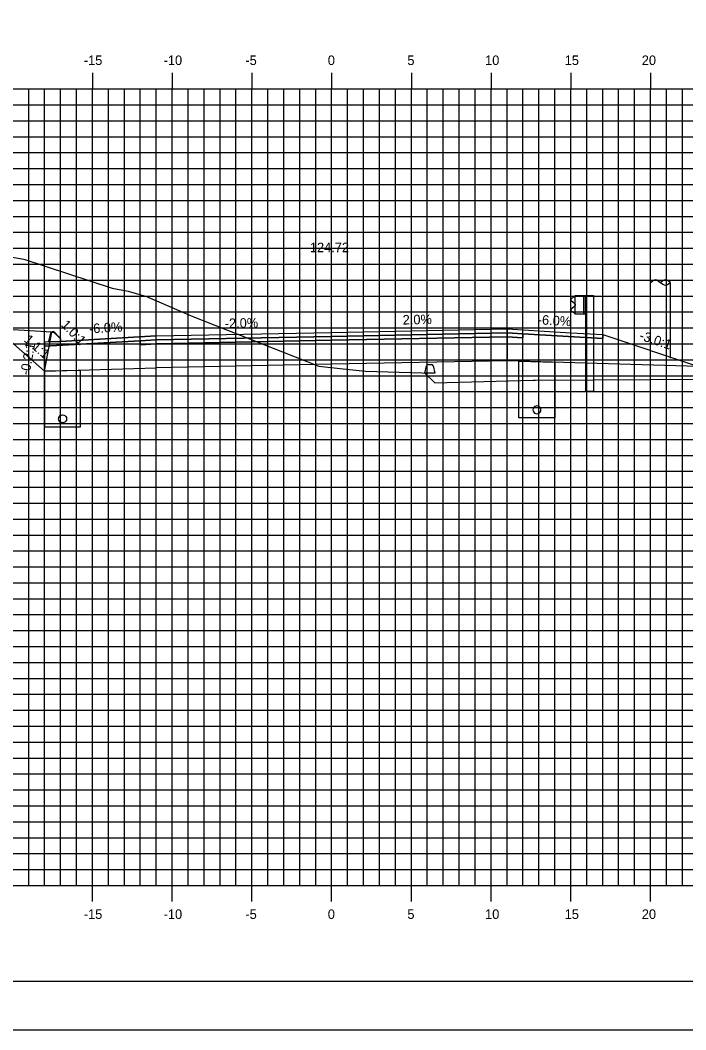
# Model space of a CAD drawing. Extents: x 850598 to 870284, y 366541 to 366651.
# Drawn here: x 866597.8 to 866639.6, y 366541.2 to 366604.5 of the extents above; entities that cross this region are included whole.
import ezdxf

# ---------------------------------------------------------------- set-up
doc = ezdxf.new("R2010")
doc.units = 0
for name, color, linetype in [('ANNOTATION', 7, 'Continuous'), ('BORDER', 7, 'Continuous'), ('D_Curb_Type_3M2_Lt', 7, 'Continuous'), ('D_Drainage_Underdrain', 7, 'Continuous'), ('D_Drainage_Underdrain_06in', 7, 'Continuous'), ('D_Guardrail_Beam_Rt', 7, 'Continuous'), ('D_Roadway_Berm', 7, 'Continuous'), ('D_Roadway_Centerline', 7, 'Continuous'), ('D_Roadway_Centerline_Text', 7, 'Continuous'), ('D_Roadway_Edge_Shoulder', 7, 'Continuous'), ('D_Roadway_Edge_TW', 7, 'Continuous'), ('D_Roadway_Pavement', 7, 'Continuous'), ('D_Roadway_SubGrade', 7, 'Continuous'), ('D_Utilities_Pole_Joint', 7, 'Continuous'), ('H_V ANNOTATION', 7, 'Continuous'), ('MAJOR', 7, 'Continuous'), ('MINOR', 7, 'Continuous'), ('PLOT BOUNDARY', 7, 'Continuous'), ('S_Curb_Type_3', 7, 'Continuous'), ('S_Roadway_Centerline', 7, 'Continuous')]:
    doc.layers.add(name, color=color, linetype=linetype)

msp = doc.modelspace()

# ---------------------------------------------------------------- linework, layer by layer
at = {"layer": 'BORDER'}
msp.add_line((866572.368, 366544.225), (866732.368, 366544.225), dxfattribs=at)
at = {"layer": 'D_Curb_Type_3M2_Lt'}
for p, q in [((866599.726, 366584.859), (866599.618, 366584.365)), ((866599.618, 366584.365), (866600.368, 366584.365)), ((866599.862, 366584.988), (866599.867, 366584.988)), ((866600.368, 366584.532), (866600.014, 366584.933)), ((866600.368, 366584.365), (866600.368, 366584.532))]:
    msp.add_line(p, q, dxfattribs=at)
msp.add_arc((866599.889, 366584.823), 0.167, 41.38705, 167.66476, dxfattribs=at)
at = {"layer": 'D_Drainage_Underdrain'}
for points in [[(866631.368, 366583.083), (866631.368, 366579.582), (866629.118, 366579.582), (866629.118, 366583.128)], [(866599.368, 366582.515), (866599.368, 366579.015), (866601.618, 366579.015), (866601.618, 366582.56)]]:
    msp.add_lwpolyline(points, close=True, dxfattribs=at)
at = {"layer": 'D_Drainage_Underdrain_06in'}
for points in [[(866630.243, 366580.332), (866630.166, 366580.32), (866630.096, 366580.285), (866630.041, 366580.229), (866630.005, 366580.16), (866629.993, 366580.082), (866630.005, 366580.005), (866630.041, 366579.935), (866630.096, 366579.88), (866630.166, 366579.845), (866630.243, 366579.832), (866630.32, 366579.845), (866630.39, 366579.88), (866630.445, 366579.935), (866630.481, 366580.005), (866630.493, 366580.082), (866630.481, 366580.16), (866630.445, 366580.229), (866630.39, 366580.285), (866630.32, 366580.32)], [(866600.493, 366579.765), (866600.57, 366579.752), (866600.64, 366579.717), (866600.695, 366579.661), (866600.731, 366579.592), (866600.743, 366579.515), (866600.731, 366579.437), (866600.695, 366579.368), (866600.64, 366579.312), (866600.57, 366579.277), (866600.493, 366579.265), (866600.416, 366579.277), (866600.346, 366579.312), (866600.291, 366579.368), (866600.255, 366579.437), (866600.243, 366579.515), (866600.255, 366579.592), (866600.291, 366579.661), (866600.346, 366579.717), (866600.416, 366579.752)]]:
    msp.add_lwpolyline(points, close=True, dxfattribs=at)
at = {"layer": 'D_Guardrail_Beam_Rt'}
for p, q in [((866632.549, 366587.164), (866632.406, 366587.064)), ((866632.406, 366586.921), (866632.601, 366586.785)), ((866632.639, 366587.184), (866632.566, 366587.171)), ((866632.639, 366587.258), (866633.327, 366587.258)), ((866632.639, 366586.092), (866632.639, 366587.258)), ((866633.16, 366587.258), (866633.16, 366586.092)), ((866633.264, 366587.258), (866633.264, 366586.092)), ((866633.327, 366587.258), (866633.797, 366587.258)), ((866633.327, 366587.258), (866633.327, 366586.092)), ((866633.797, 366587.258), (866633.797, 366581.258)), ((866632.601, 366586.565), (866632.406, 366586.429)), ((866632.406, 366586.286), (866632.549, 366586.186)), ((866632.635, 366586.72), (866632.635, 366586.629)), ((866632.566, 366586.179), (866632.639, 366586.166)), ((866633.327, 366586.092), (866632.639, 366586.092)), ((866633.306, 366581.258), (866633.306, 366586.092)), ((866633.306, 366581.258), (866633.797, 366581.258))]:
    msp.add_line(p, q, dxfattribs=at)
for centre, major_axis, start_param, end_param in [((866632.456, 366586.993), (-0.0877, 0), 5.323254, 7.243116), ((866632.573, 366587.13), (-0.0417, 0), 4.886922, 5.323254), ((866632.456, 366586.357), (-0.0877, 0), 5.323254, 7.243116), ((866632.556, 366586.72), (0.0789, 0), 0, 0.959931), ((866632.556, 366586.629), (0.0789, 0), 5.323254, 6.283185), ((866632.573, 366586.22), (-0.0417, 0), 0.959931, 1.396263)]:
    msp.add_ellipse(centre, major_axis=major_axis, ratio=0.995501, start_param=start_param, end_param=end_param, dxfattribs=at)
at = {"layer": 'D_Roadway_Berm'}
msp.add_lwpolyline([(866599.823, 366584.963), (866596.323, 366585.173)], dxfattribs=at)
at = {"layer": 'D_Roadway_Centerline'}
msp.add_lwpolyline([(866583.152, 366591.759), (866596.323, 366585.173), (866599.368, 366582.515), (866599.823, 366584.963), (866599.914, 366584.965), (866599.992, 366584.919), (866600.362, 366584.531), (866600.368, 366584.365), (866606.368, 366584.725), (866617.368, 366584.945), (866628.368, 366585.165), (866632.368, 366584.925), (866634.368, 366584.805), (866640.368, 366582.805), (866685.438, 366568.225), (866694.124, 366565.416), (866703.986, 366562.225), (866707.986, 366562.225)], dxfattribs=at)
at = {"layer": 'D_Roadway_Edge_Shoulder'}
for points in [[(866628.368, 366585.165), (866632.368, 366584.925), (866632.368, 366584.925), (866634.368, 366584.805), (866634.368, 366584.555), (866629.368, 366584.855), (866628.368, 366584.915)], [(866606.368, 366584.725), (866600.368, 366584.365), (866599.368, 366584.336), (866599.368, 366584.086), (866605.368, 366584.419), (866606.368, 366584.475)]]:
    msp.add_lwpolyline(points, close=True, dxfattribs=at)
at = {"layer": 'D_Roadway_Edge_TW'}
msp.add_lwpolyline([(866606.368, 366584.475), (866606.368, 366584.725), (866617.368, 366584.945), (866628.368, 366585.165), (866628.368, 366584.915), (866617.368, 366584.695)], close=True, dxfattribs=at)
at = {"layer": 'D_Roadway_Pavement'}
for points in [[(866606.368, 366584.475), (866605.368, 366584.419), (866605.368, 366584.169), (866606.368, 366584.225)], [(866606.368, 366584.225), (866606.368, 366584.475), (866617.368, 366584.695), (866628.368, 366584.915), (866628.368, 366584.665), (866617.368, 366584.445)], [(866628.368, 366584.915), (866629.368, 366584.855), (866629.368, 366584.605), (866628.368, 366584.665)]]:
    msp.add_lwpolyline(points, close=True, dxfattribs=at)
at = {"layer": 'D_Roadway_SubGrade'}
for points in [[(866606.368, 366584.225), (866605.368, 366584.169), (866605.368, 366584.419), (866599.368, 366584.086), (866599.368, 366582.515), (866606.368, 366582.725)], [(866606.368, 366582.725), (866606.368, 366584.225), (866617.368, 366584.445), (866628.368, 366584.665), (866628.368, 366583.165), (866617.368, 366582.945)], [(866628.368, 366584.665), (866629.368, 366584.605), (866629.368, 366584.855), (866634.368, 366584.555), (866634.368, 366584.805), (866640.368, 366582.805), (866628.368, 366583.165)]]:
    msp.add_lwpolyline(points, close=True, dxfattribs=at)
at = {"layer": 'D_Utilities_Pole_Joint'}
for p, q in [((866637.368, 366588.074), (866637.524, 366588.184)), ((866637.837, 366588.184), (866637.993, 366588.074)), ((866638.149, 366588.184), (866637.993, 366588.074)), ((866638.618, 366588.074), (866638.462, 366588.184)), ((866637.368, 366583.316), (866637.368, 366588.074)), ((866637.993, 366588.074), (866638.149, 366587.963)), ((866638.462, 366587.963), (866638.618, 366588.074)), ((866638.618, 366583.316), (866638.618, 366588.074))]:
    msp.add_line(p, q, dxfattribs=at)
for centre, start, end in [((866637.681, 366587.964), 90, 125.26439), ((866637.681, 366587.964), 54.73561, 90), ((866638.306, 366587.964), 90, 125.26439), ((866638.306, 366587.964), 54.73561, 90), ((866638.306, 366588.184), 234.73561, 270), ((866638.306, 366588.184), 270, 305.26439)]:
    msp.add_arc(centre, 0.271, start, end, dxfattribs=at)
at = {"layer": 'MAJOR'}
for p, q in [((866602.368, 366601.227), (866602.368, 366600.225)), ((866602.368, 366601.227), (866602.368, 366600.225)), ((866607.368, 366601.227), (866607.368, 366600.225)), ((866607.368, 366601.227), (866607.368, 366600.225)), ((866612.368, 366601.227), (866612.368, 366600.225)), ((866612.368, 366601.227), (866612.368, 366600.225)), ((866617.368, 366601.227), (866617.368, 366600.225)), ((866617.368, 366601.227), (866617.368, 366600.225)), ((866622.368, 366601.227), (866622.368, 366600.225)), ((866622.368, 366601.227), (866622.368, 366600.225)), ((866627.368, 366601.227), (866627.368, 366600.225)), ((866627.368, 366601.227), (866627.368, 366600.225)), ((866632.368, 366601.227), (866632.368, 366600.225)), ((866632.368, 366601.227), (866632.368, 366600.225)), ((866637.368, 366601.227), (866637.368, 366600.225)), ((866637.368, 366601.227), (866637.368, 366600.225)), ((866577.368, 366600.225), (866717.368, 366600.225)), ((866577.368, 366600.225), (866717.368, 366600.225)), ((866577.368, 366600.225), (866717.368, 366600.225)), ((866577.368, 366600.225), (866717.368, 366600.225)), ((866602.368, 366550.225), (866602.368, 366600.225)), ((866602.368, 366550.225), (866602.368, 366600.225)), ((866607.368, 366550.225), (866607.368, 366600.225)), ((866607.368, 366550.225), (866607.368, 366600.225)), ((866612.368, 366550.225), (866612.368, 366600.225)), ((866612.368, 366550.225), (866612.368, 366600.225)), ((866617.368, 366550.225), (866617.368, 366600.225)), ((866617.368, 366550.225), (866617.368, 366600.225)), ((866622.368, 366550.225), (866622.368, 366600.225)), ((866622.368, 366550.225), (866622.368, 366600.225)), ((866627.368, 366550.225), (866627.368, 366600.225)), ((866627.368, 366550.225), (866627.368, 366600.225)), ((866632.368, 366550.225), (866632.368, 366600.225)), ((866632.368, 366550.225), (866632.368, 366600.225)), ((866637.368, 366550.225), (866637.368, 366600.225)), ((866637.368, 366550.225), (866637.368, 366600.225)), ((866577.368, 366595.225), (866717.368, 366595.225)), ((866577.368, 366595.225), (866717.368, 366595.225)), ((866577.368, 366590.225), (866717.368, 366590.225)), ((866577.368, 366590.225), (866717.368, 366590.225)), ((866577.368, 366585.225), (866717.368, 366585.225)), ((866577.368, 366585.225), (866717.368, 366585.225)), ((866577.368, 366580.225), (866717.368, 366580.225)), ((866577.368, 366580.225), (866717.368, 366580.225)), ((866577.368, 366575.225), (866717.368, 366575.225)), ((866577.368, 366575.225), (866717.368, 366575.225)), ((866577.368, 366570.225), (866717.368, 366570.225)), ((866577.368, 366570.225), (866717.368, 366570.225)), ((866577.368, 366565.225), (866717.368, 366565.225)), ((866577.368, 366565.225), (866717.368, 366565.225)), ((866577.368, 366560.225), (866717.368, 366560.225)), ((866577.368, 366560.225), (866717.368, 366560.225)), ((866577.368, 366555.225), (866717.368, 366555.225)), ((866577.368, 366555.225), (866717.368, 366555.225)), ((866577.368, 366550.225), (866717.368, 366550.225)), ((866577.368, 366550.225), (866717.368, 366550.225)), ((866577.368, 366550.225), (866717.368, 366550.225)), ((866577.368, 366550.225), (866717.368, 366550.225)), ((866602.368, 366549.223), (866602.368, 366550.225)), ((866602.368, 366549.223), (866602.368, 366550.225)), ((866607.368, 366549.223), (866607.368, 366550.225)), ((866607.368, 366549.223), (866607.368, 366550.225)), ((866612.368, 366549.223), (866612.368, 366550.225)), ((866612.368, 366549.223), (866612.368, 366550.225)), ((866617.368, 366549.223), (866617.368, 366550.225)), ((866617.368, 366549.223), (866617.368, 366550.225)), ((866622.368, 366549.223), (866622.368, 366550.225)), ((866622.368, 366549.223), (866622.368, 366550.225)), ((866627.368, 366549.223), (866627.368, 366550.225)), ((866627.368, 366549.223), (866627.368, 366550.225)), ((866632.368, 366549.223), (866632.368, 366550.225)), ((866632.368, 366549.223), (866632.368, 366550.225)), ((866637.368, 366549.223), (866637.368, 366550.225)), ((866637.368, 366549.223), (866637.368, 366550.225))]:
    msp.add_line(p, q, dxfattribs=at)
at = {"layer": 'MINOR'}
for p, q in [((866598.368, 366550.225), (866598.368, 366600.225)), ((866598.368, 366550.225), (866598.368, 366600.225)), ((866599.368, 366550.225), (866599.368, 366600.225)), ((866599.368, 366550.225), (866599.368, 366600.225)), ((866600.368, 366550.225), (866600.368, 366600.225)), ((866600.368, 366550.225), (866600.368, 366600.225)), ((866601.368, 366550.225), (866601.368, 366600.225)), ((866601.368, 366550.225), (866601.368, 366600.225)), ((866603.368, 366550.225), (866603.368, 366600.225)), ((866603.368, 366550.225), (866603.368, 366600.225)), ((866604.368, 366550.225), (866604.368, 366600.225)), ((866604.368, 366550.225), (866604.368, 366600.225)), ((866605.368, 366550.225), (866605.368, 366600.225)), ((866605.368, 366550.225), (866605.368, 366600.225)), ((866606.368, 366550.225), (866606.368, 366600.225)), ((866606.368, 366550.225), (866606.368, 366600.225)), ((866608.368, 366550.225), (866608.368, 366600.225)), ((866608.368, 366550.225), (866608.368, 366600.225)), ((866609.368, 366550.225), (866609.368, 366600.225)), ((866609.368, 366550.225), (866609.368, 366600.225)), ((866610.368, 366550.225), (866610.368, 366600.225)), ((866610.368, 366550.225), (866610.368, 366600.225)), ((866611.368, 366550.225), (866611.368, 366600.225)), ((866611.368, 366550.225), (866611.368, 366600.225)), ((866613.368, 366550.225), (866613.368, 366600.225)), ((866613.368, 366550.225), (866613.368, 366600.225)), ((866614.368, 366550.225), (866614.368, 366600.225)), ((866614.368, 366550.225), (866614.368, 366600.225)), ((866615.368, 366550.225), (866615.368, 366600.225)), ((866615.368, 366550.225), (866615.368, 366600.225)), ((866616.368, 366550.225), (866616.368, 366600.225)), ((866616.368, 366550.225), (866616.368, 366600.225)), ((866618.368, 366550.225), (866618.368, 366600.225)), ((866618.368, 366550.225), (866618.368, 366600.225)), ((866619.368, 366550.225), (866619.368, 366600.225)), ((866619.368, 366550.225), (866619.368, 366600.225)), ((866620.368, 366550.225), (866620.368, 366600.225)), ((866620.368, 366550.225), (866620.368, 366600.225)), ((866621.368, 366550.225), (866621.368, 366600.225)), ((866621.368, 366550.225), (866621.368, 366600.225)), ((866623.368, 366550.225), (866623.368, 366600.225)), ((866623.368, 366550.225), (866623.368, 366600.225)), ((866624.368, 366550.225), (866624.368, 366600.225)), ((866624.368, 366550.225), (866624.368, 366600.225)), ((866625.368, 366550.225), (866625.368, 366600.225)), ((866625.368, 366550.225), (866625.368, 366600.225)), ((866626.368, 366550.225), (866626.368, 366600.225)), ((866626.368, 366550.225), (866626.368, 366600.225)), ((866628.368, 366550.225), (866628.368, 366600.225)), ((866628.368, 366550.225), (866628.368, 366600.225)), ((866629.368, 366550.225), (866629.368, 366600.225)), ((866629.368, 366550.225), (866629.368, 366600.225)), ((866630.368, 366550.225), (866630.368, 366600.225)), ((866630.368, 366550.225), (866630.368, 366600.225)), ((866631.368, 366550.225), (866631.368, 366600.225)), ((866631.368, 366550.225), (866631.368, 366600.225)), ((866633.368, 366550.225), (866633.368, 366600.225)), ((866633.368, 366550.225), (866633.368, 366600.225)), ((866634.368, 366550.225), (866634.368, 366600.225)), ((866634.368, 366550.225), (866634.368, 366600.225)), ((866635.368, 366550.225), (866635.368, 366600.225)), ((866635.368, 366550.225), (866635.368, 366600.225)), ((866636.368, 366550.225), (866636.368, 366600.225)), ((866636.368, 366550.225), (866636.368, 366600.225)), ((866638.368, 366550.225), (866638.368, 366600.225)), ((866638.368, 366550.225), (866638.368, 366600.225)), ((866639.368, 366550.225), (866639.368, 366600.225)), ((866639.368, 366550.225), (866639.368, 366600.225)), ((866577.368, 366599.225), (866717.368, 366599.225)), ((866577.368, 366599.225), (866717.368, 366599.225)), ((866577.368, 366598.225), (866717.368, 366598.225)), ((866577.368, 366598.225), (866717.368, 366598.225)), ((866577.368, 366597.225), (866717.368, 366597.225)), ((866577.368, 366597.225), (866717.368, 366597.225)), ((866577.368, 366596.225), (866717.368, 366596.225)), ((866577.368, 366596.225), (866717.368, 366596.225)), ((866577.368, 366594.225), (866717.368, 366594.225)), ((866577.368, 366594.225), (866717.368, 366594.225)), ((866577.368, 366593.225), (866717.368, 366593.225)), ((866577.368, 366593.225), (866717.368, 366593.225)), ((866577.368, 366592.225), (866717.368, 366592.225)), ((866577.368, 366592.225), (866717.368, 366592.225)), ((866577.368, 366591.225), (866717.368, 366591.225)), ((866577.368, 366591.225), (866717.368, 366591.225)), ((866577.368, 366589.225), (866717.368, 366589.225)), ((866577.368, 366589.225), (866717.368, 366589.225)), ((866577.368, 366588.225), (866717.368, 366588.225)), ((866577.368, 366588.225), (866717.368, 366588.225)), ((866577.368, 366587.225), (866717.368, 366587.225)), ((866577.368, 366587.225), (866717.368, 366587.225)), ((866577.368, 366586.225), (866717.368, 366586.225)), ((866577.368, 366586.225), (866717.368, 366586.225)), ((866577.368, 366584.225), (866717.368, 366584.225)), ((866577.368, 366584.225), (866717.368, 366584.225)), ((866577.368, 366583.225), (866717.368, 366583.225)), ((866577.368, 366583.225), (866717.368, 366583.225)), ((866577.368, 366582.225), (866717.368, 366582.225)), ((866577.368, 366582.225), (866717.368, 366582.225)), ((866577.368, 366581.225), (866717.368, 366581.225)), ((866577.368, 366581.225), (866717.368, 366581.225)), ((866577.368, 366579.225), (866717.368, 366579.225)), ((866577.368, 366579.225), (866717.368, 366579.225)), ((866577.368, 366578.225), (866717.368, 366578.225)), ((866577.368, 366578.225), (866717.368, 366578.225)), ((866577.368, 366577.225), (866717.368, 366577.225)), ((866577.368, 366577.225), (866717.368, 366577.225)), ((866577.368, 366576.225), (866717.368, 366576.225)), ((866577.368, 366576.225), (866717.368, 366576.225)), ((866577.368, 366574.225), (866717.368, 366574.225)), ((866577.368, 366574.225), (866717.368, 366574.225)), ((866577.368, 366573.225), (866717.368, 366573.225)), ((866577.368, 366573.225), (866717.368, 366573.225)), ((866577.368, 366572.225), (866717.368, 366572.225)), ((866577.368, 366572.225), (866717.368, 366572.225)), ((866577.368, 366571.225), (866717.368, 366571.225)), ((866577.368, 366571.225), (866717.368, 366571.225)), ((866577.368, 366569.225), (866717.368, 366569.225)), ((866577.368, 366569.225), (866717.368, 366569.225)), ((866577.368, 366568.225), (866717.368, 366568.225)), ((866577.368, 366568.225), (866717.368, 366568.225)), ((866577.368, 366567.225), (866717.368, 366567.225)), ((866577.368, 366567.225), (866717.368, 366567.225)), ((866577.368, 366566.225), (866717.368, 366566.225)), ((866577.368, 366566.225), (866717.368, 366566.225)), ((866577.368, 366564.225), (866717.368, 366564.225)), ((866577.368, 366564.225), (866717.368, 366564.225)), ((866577.368, 366563.225), (866717.368, 366563.225)), ((866577.368, 366563.225), (866717.368, 366563.225)), ((866577.368, 366562.225), (866717.368, 366562.225)), ((866577.368, 366562.225), (866717.368, 366562.225)), ((866577.368, 366561.225), (866717.368, 366561.225)), ((866577.368, 366561.225), (866717.368, 366561.225)), ((866577.368, 366559.225), (866717.368, 366559.225)), ((866577.368, 366559.225), (866717.368, 366559.225)), ((866577.368, 366558.225), (866717.368, 366558.225)), ((866577.368, 366558.225), (866717.368, 366558.225)), ((866577.368, 366557.225), (866717.368, 366557.225)), ((866577.368, 366557.225), (866717.368, 366557.225)), ((866577.368, 366556.225), (866717.368, 366556.225)), ((866577.368, 366556.225), (866717.368, 366556.225)), ((866577.368, 366554.225), (866717.368, 366554.225)), ((866577.368, 366554.225), (866717.368, 366554.225)), ((866577.368, 366553.225), (866717.368, 366553.225)), ((866577.368, 366553.225), (866717.368, 366553.225)), ((866577.368, 366552.225), (866717.368, 366552.225)), ((866577.368, 366552.225), (866717.368, 366552.225)), ((866577.368, 366551.225), (866717.368, 366551.225)), ((866577.368, 366551.225), (866717.368, 366551.225))]:
    msp.add_line(p, q, dxfattribs=at)
at = {"layer": 'PLOT BOUNDARY'}
msp.add_lwpolyline([(866564.275, 366541.166), (866734.275, 366541.166), (866734.275, 366651.166), (866564.275, 366651.166)], close=True, dxfattribs=at)
at = {"layer": 'S_Curb_Type_3'}
for points in [[(866623.744, 366582.835), (866623.847, 366582.39), (866623.222, 366582.39), (866623.325, 366582.835)], [(866623.447, 366582.932), (866623.623, 366582.932)]]:
    msp.add_lwpolyline(points, dxfattribs=at)
for centre, start, end in [((866623.447, 366582.807), 90, 167.00538), ((866623.623, 366582.807), 12.99462, 90)]:
    msp.add_arc(centre, 0.125, start, end, dxfattribs=at)
at = {"layer": 'S_Roadway_Centerline'}
msp.add_lwpolyline([(866577.368, 366592.552), (866580.436, 366592.143), (866584.54, 366591.562), (866584.959, 366591.549), (866595.28, 366590.025), (866598.073, 366589.54), (866603.604, 366587.717), (866604.604, 366587.527), (866605.762, 366587.2), (866608.55, 366585.986), (866616.576, 366582.825), (866618.096, 366582.655), (866619.495, 366582.519), (866623.022, 366582.397), (866623.222, 366582.39), (866623.81, 366581.797), (866623.821, 366581.786), (866630.007, 366581.941), (866630.065, 366581.942), (866630.148, 366581.942), (866640.939, 366581.999)], dxfattribs=at)

# ---------------------------------------------------------------- texts
at = {"layer": 'ANNOTATION'}
for s, rotation, p in [('1.0:1', 313.67771, (866600.359, 366585.382)), ('-2.0%', 1.14576, (866610.671, 366585.211)), ('2.0%', 1.14576, (866621.832, 366585.434)), ('-6.0%', 356.56637, (866630.285, 366585.452)), ('-6.0%', 3.43363, (866602.165, 366584.875)), ('1.1:1', 318.8813, (866598.027, 366584.414)), ('-3.0:1', 341.56507, (866636.622, 366584.508)), ('-0.2:1', 79.47956, (866598.409, 366582.226))]:
    msp.add_text(s, height=0.6, rotation=rotation, dxfattribs=at).set_placement(p)
at = {"layer": 'D_Roadway_Centerline'}
for s, p in [('C', (866617.363, 366584.945)), ('C', (866617.363, 366584.945)), ('L', (866617.368, 366584.938)), ('L', (866617.368, 366584.938))]:
    msp.add_text(s, height=0.0146, dxfattribs=at).set_placement(p)
at = {"layer": 'D_Roadway_Centerline_Text'}
msp.add_text('124.72', height=0.6, dxfattribs=at).set_placement((866616.006, 366589.977))
at = {"layer": 'H_V ANNOTATION'}
for s, p in [('-15', (866601.825, 366601.725)), ('-10', (866606.833, 366601.725)), ('-5', (866611.959, 366601.725)), ('0', (866617.127, 366601.725)), ('5', (866622.119, 366601.725)), ('10', (866626.994, 366601.725)), ('15', (866631.986, 366601.725)), ('20', (866636.822, 366601.725)), ('-15', (866601.825, 366548.125)), ('-10', (866606.833, 366548.125)), ('-5', (866611.959, 366548.125)), ('0', (866617.127, 366548.125)), ('5', (866622.119, 366548.125)), ('10', (866626.994, 366548.125)), ('15', (866631.986, 366548.125)), ('20', (866636.822, 366548.125))]:
    msp.add_text(s, height=0.6, dxfattribs=at).set_placement(p)

doc.saveas('drawing.dxf')
